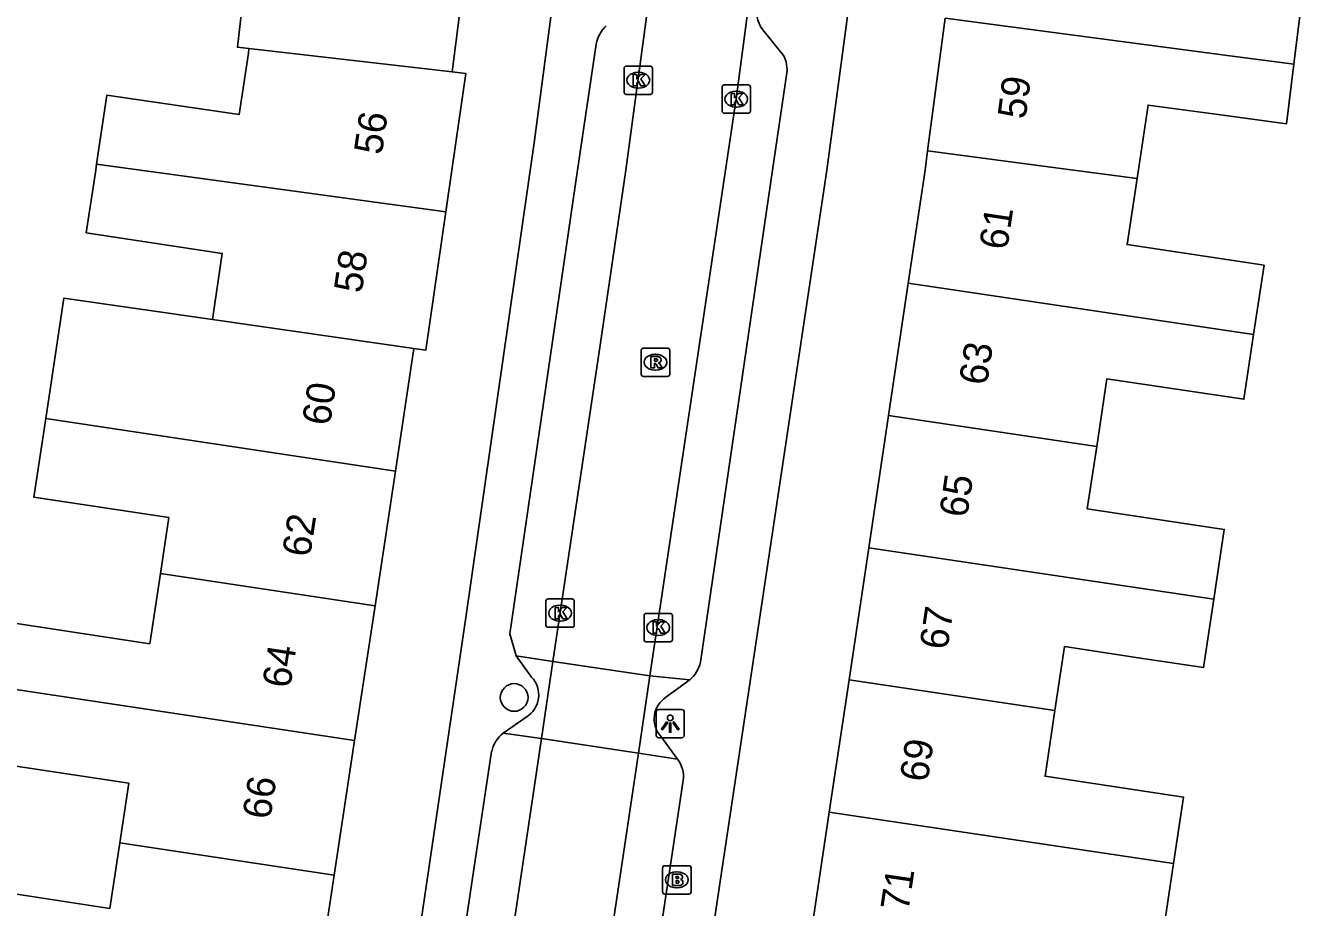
# Model space of a CAD drawing. Extents: x 163010 to 163853, y 382793 to 383982.
# Drawn here: x 163627.79 to 163673.15, y 383473.98 to 383505.09 of the extents above; entities that cross this region are included whole.
import ezdxf

# ---------------------------------------------------------------- set-up
doc = ezdxf.new("R2010")
doc.units = 0
for name, color, linetype in [('IMGEO_Boom', 7, 'Continuous'), ('IMGEO_Brandkraan', 7, 'Continuous'), ('IMGEO_Kolk', 7, 'Continuous'), ('IMGEO_Lichtpunt', 7, 'Continuous'), ('IMGEO_Pand', 7, 'Continuous'), ('IMGEO_Pand_nummerreeks', 7, 'Continuous'), ('IMGEO_Parkeervlak_open', 7, 'Continuous'), ('IMGEO_Rijbaan_lokaal_open', 7, 'Continuous'), ('IMGEO_Rioolput', 7, 'Continuous'), ('IMGEO_Voetpad_open', 7, 'Continuous')]:
    doc.layers.add(name, color=color, linetype=linetype)

msp = doc.modelspace()

# ---------------------------------------------------------------- linework, layer by layer
at = {"layer": 'IMGEO_Boom'}
msp.add_circle((163645.026, 383481.385), 0.489, dxfattribs=at)
at = {"layer": 'IMGEO_Brandkraan'}
for p, q in [((163650.264, 383474.522), (163650.264, 383475.374)), ((163650.339, 383475.448), (163651.191, 383475.448)), ((163651.265, 383475.374), (163651.265, 383474.522)), ((163650.752, 383475.228), (163650.777, 383475.228)), ((163651.191, 383474.448), (163650.339, 383474.448)), ((163650.775, 383474.668), (163650.75, 383474.668))]:
    msp.add_line(p, q, dxfattribs=at)
for points in [[(163650.264, 383474.522), (163650.264, 383475.374)], [(163650.339, 383475.448), (163651.191, 383475.448)], [(163651.265, 383475.374), (163651.265, 383474.522)], [(163650.612, 383475.148), (163650.612, 383474.748), (163650.825, 383474.748)], [(163650.843, 383475.148), (163650.612, 383475.148)], [(163650.791, 383475.067), (163650.737, 383475.067), (163650.737, 383474.991)], [(163650.737, 383474.991), (163650.79, 383474.991)], [(163650.799, 383474.915), (163650.737, 383474.915), (163650.737, 383474.834)], [(163651.191, 383474.448), (163650.339, 383474.448)], [(163650.737, 383474.834), (163650.799, 383474.834)]]:
    msp.add_lwpolyline(points, dxfattribs=at)
for centre, radius, start, end in [((163650.341, 383475.372), 0.0765, 91.552, 178.448), ((163650.341, 383475.372), 0.0765, 91.552, 178.448), ((163651.189, 383475.372), 0.0765, 1.552, 88.448), ((163651.189, 383475.372), 0.0765, 1.552, 88.448), ((163650.792, 383475.029), 0.0379, 267.8285, 90.9355), ((163650.8, 383474.874), 0.0404, 269.8759, 90.5077), ((163650.847, 383475.003), 0.145, 59.4692, 91.5367), ((163650.872, 383475.05), 0.0922, 285.5137, 58.1501), ((163650.877, 383474.858), 0.105, 301.3115, 78.989), ((163650.341, 383474.524), 0.0765, 181.552, 268.448), ((163650.341, 383474.524), 0.0765, 181.552, 268.448), ((163650.831, 383474.999), 0.251, 268.6676, 293.5347), ((163651.189, 383474.524), 0.0765, 271.552, 358.448), ((163651.189, 383474.524), 0.0765, 271.552, 358.448)]:
    msp.add_arc(centre, radius, start, end, dxfattribs=at)
for centre, major_axis, ratio, start_param, end_param in [((163650.751, 383474.948), (-0.387, 0.002), 0.722429, 4.712389, 7.853982), ((163650.776, 383474.948), (-0.39, 0.002), 0.717154, 1.570796, 4.712389)]:
    msp.add_ellipse(centre, major_axis=major_axis, ratio=ratio, start_param=start_param, end_param=end_param, dxfattribs=at)
at = {"layer": 'IMGEO_Kolk'}
for p, q in [((163648.904, 383502.744), (163648.904, 383503.596)), ((163648.979, 383503.67), (163649.831, 383503.67)), ((163649.392, 383503.45), (163649.417, 383503.45)), ((163649.905, 383503.596), (163649.905, 383502.744)), ((163652.435, 383503.004), (163653.287, 383503.004)), ((163649.831, 383502.67), (163648.979, 383502.67)), ((163649.415, 383502.89), (163649.39, 383502.89)), ((163652.36, 383502.078), (163652.36, 383502.93)), ((163652.848, 383502.784), (163652.873, 383502.784)), ((163653.361, 383502.93), (163653.361, 383502.078)), ((163652.871, 383502.224), (163652.846, 383502.224)), ((163653.287, 383502.004), (163652.435, 383502.004)), ((163646.22, 383484.861), (163647.072, 383484.861)), ((163646.145, 383483.935), (163646.145, 383484.787)), ((163646.633, 383484.641), (163646.658, 383484.641)), ((163647.146, 383484.787), (163647.146, 383483.935)), ((163646.656, 383484.081), (163646.631, 383484.081)), ((163649.606, 383483.425), (163649.606, 383484.277)), ((163649.681, 383484.351), (163650.533, 383484.351)), ((163650.094, 383484.131), (163650.119, 383484.131)), ((163650.607, 383484.277), (163650.607, 383483.425)), ((163647.072, 383483.861), (163646.22, 383483.861)), ((163650.117, 383483.571), (163650.092, 383483.571)), ((163650.533, 383483.351), (163649.681, 383483.351))]:
    msp.add_line(p, q, dxfattribs=at)
for points in [[(163648.904, 383502.744), (163648.904, 383503.596)], [(163648.979, 383503.67), (163649.831, 383503.67)], [(163649.905, 383503.596), (163649.905, 383502.744)], [(163649.225, 383503.37), (163649.348, 383503.37), (163649.348, 383503.219), (163649.478, 383503.37), (163649.642, 383503.37), (163649.496, 383503.219), (163649.649, 383502.97), (163649.497, 383502.97), (163649.412, 383503.134), (163649.348, 383503.067), (163649.348, 383502.97), (163649.225, 383502.97), (163649.225, 383503.37)], [(163652.435, 383503.004), (163653.287, 383503.004)], [(163649.831, 383502.67), (163648.979, 383502.67)], [(163652.36, 383502.078), (163652.36, 383502.93)], [(163652.681, 383502.704), (163652.804, 383502.704), (163652.804, 383502.553), (163652.934, 383502.704), (163653.098, 383502.704), (163652.952, 383502.553), (163653.105, 383502.304), (163652.953, 383502.304), (163652.868, 383502.468), (163652.804, 383502.401), (163652.804, 383502.304), (163652.681, 383502.304), (163652.681, 383502.704)], [(163653.361, 383502.93), (163653.361, 383502.078)], [(163653.287, 383502.004), (163652.435, 383502.004)], [(163646.22, 383484.861), (163647.072, 383484.861)], [(163646.145, 383483.935), (163646.145, 383484.787)], [(163646.466, 383484.561), (163646.589, 383484.561), (163646.589, 383484.41), (163646.719, 383484.561), (163646.883, 383484.561), (163646.737, 383484.41), (163646.89, 383484.161), (163646.738, 383484.161), (163646.653, 383484.325), (163646.589, 383484.258), (163646.589, 383484.161), (163646.466, 383484.161), (163646.466, 383484.561)], [(163647.146, 383484.787), (163647.146, 383483.935)], [(163649.606, 383483.425), (163649.606, 383484.277)], [(163649.681, 383484.351), (163650.533, 383484.351)], [(163649.927, 383484.051), (163650.05, 383484.051), (163650.05, 383483.9), (163650.18, 383484.051), (163650.344, 383484.051), (163650.198, 383483.9), (163650.351, 383483.651), (163650.199, 383483.651), (163650.114, 383483.815), (163650.05, 383483.748), (163650.05, 383483.651), (163649.927, 383483.651), (163649.927, 383484.051)], [(163650.607, 383484.277), (163650.607, 383483.425)], [(163647.072, 383483.861), (163646.22, 383483.861)], [(163650.533, 383483.351), (163649.681, 383483.351)]]:
    msp.add_lwpolyline(points, dxfattribs=at)
for centre, start, end in [((163648.981, 383503.594), 91.552, 178.448), ((163648.981, 383503.594), 91.552, 178.448), ((163649.829, 383503.594), 1.552, 88.448), ((163649.829, 383503.594), 1.552, 88.448), ((163652.437, 383502.928), 91.552, 178.448), ((163652.437, 383502.928), 91.552, 178.448), ((163653.285, 383502.928), 1.552, 88.448), ((163653.285, 383502.928), 1.552, 88.448), ((163648.981, 383502.746), 181.552, 268.448), ((163648.981, 383502.746), 181.552, 268.448), ((163649.829, 383502.746), 271.552, 358.448), ((163649.829, 383502.746), 271.552, 358.448), ((163652.437, 383502.08), 181.552, 268.448), ((163652.437, 383502.08), 181.552, 268.448), ((163653.285, 383502.08), 271.552, 358.448), ((163653.285, 383502.08), 271.552, 358.448), ((163646.222, 383484.785), 91.552, 178.448), ((163646.222, 383484.785), 91.552, 178.448), ((163647.07, 383484.785), 1.552, 88.448), ((163647.07, 383484.785), 1.552, 88.448), ((163649.683, 383484.275), 91.552, 178.448), ((163649.683, 383484.275), 91.552, 178.448), ((163650.531, 383484.275), 1.552, 88.448), ((163650.531, 383484.275), 1.552, 88.448), ((163646.222, 383483.937), 181.552, 268.448), ((163646.222, 383483.937), 181.552, 268.448), ((163647.07, 383483.937), 271.552, 358.448), ((163647.07, 383483.937), 271.552, 358.448), ((163649.683, 383483.427), 181.552, 268.448), ((163649.683, 383483.427), 181.552, 268.448), ((163650.531, 383483.427), 271.552, 358.448), ((163650.531, 383483.427), 271.552, 358.448)]:
    msp.add_arc(centre, 0.0765, start, end, dxfattribs=at)
for centre, major_axis, ratio, start_param, end_param in [((163649.391, 383503.17), (-0.387, 0.002), 0.722429, 4.712389, 7.853982), ((163649.416, 383503.17), (-0.39, 0.002), 0.717154, 1.570796, 4.712389), ((163652.847, 383502.504), (-0.387, 0.002), 0.722429, 4.712389, 7.853982), ((163652.872, 383502.504), (-0.39, 0.002), 0.717154, 1.570796, 4.712389), ((163646.632, 383484.361), (-0.387, 0.002), 0.722429, 4.712389, 7.853982), ((163646.657, 383484.361), (-0.39, 0.002), 0.717154, 1.570796, 4.712389), ((163650.093, 383483.851), (-0.387, 0.002), 0.722429, 4.712389, 7.853982), ((163650.118, 383483.851), (-0.39, 0.002), 0.717154, 1.570796, 4.712389)]:
    msp.add_ellipse(centre, major_axis=major_axis, ratio=ratio, start_param=start_param, end_param=end_param, dxfattribs=at)
at = {"layer": 'IMGEO_Lichtpunt'}
for p, q in [((163650.031, 383480.866), (163650.031, 383480.059)), ((163650.031, 383480.866), (163650.031, 383480.059)), ((163650.933, 383480.961), (163650.125, 383480.961)), ((163650.933, 383480.961), (163650.125, 383480.961)), ((163651.027, 383480.059), (163651.027, 383480.866)), ((163651.027, 383480.059), (163651.027, 383480.866)), ((163650.125, 383479.965), (163650.933, 383479.965)), ((163650.125, 383479.965), (163650.933, 383479.965))]:
    msp.add_line(p, q, dxfattribs=at)
for points in [[(163650.405, 383480.53), (163650.444, 383480.502), (163650.256, 383480.24), (163650.218, 383480.267), (163650.405, 383480.53)], [(163650.507, 383480.482), (163650.554, 383480.482), (163650.554, 383480.16), (163650.507, 383480.16), (163650.507, 383480.482)], [(163650.617, 383480.502), (163650.655, 383480.529), (163650.842, 383480.267), (163650.803, 383480.239), (163650.617, 383480.502)]]:
    msp.add_lwpolyline(points, dxfattribs=at)
msp.add_circle((163650.53, 383480.664), 0.0994, dxfattribs=at)
for centre, start, end in [((163650.125, 383480.866), 90, 180), ((163650.125, 383480.866), 90, 180), ((163650.933, 383480.866), 0, 90), ((163650.933, 383480.866), 0, 90), ((163650.125, 383480.059), 180, 270), ((163650.125, 383480.059), 180, 270), ((163650.933, 383480.059), 270, 0), ((163650.933, 383480.059), 270, 360)]:
    msp.add_arc(centre, 0.0946, start, end, dxfattribs=at)
at = {"layer": 'IMGEO_Pand'}
for points in [[(163635.67, 383504.287), (163635.259, 383504.334), (163635.523, 383506.619), (163630.736, 383507.109), (163631.055, 383509.754)], [(163672.537, 383503.736), (163673.147, 383508.671), (163670.946, 383508.958), (163668.442, 383509.284), (163667.943, 383509.349), (163667.809, 383509.367)], [(163643.438, 383508.177), (163642.838, 383503.463)], [(163659.613, 383500.677), (163660.229, 383505.356)], [(163660.229, 383505.356), (163670.271, 383504.034), (163672.537, 383503.736)], [(163630.294, 383500.212), (163630.656, 383502.638), (163635.326, 383501.958), (163635.647, 383504.131), (163635.67, 383504.287)], [(163642.838, 383503.463), (163635.67, 383504.287)], [(163642.838, 383503.463), (163643.319, 383503.41), (163642.826, 383500), (163642.613, 383498.524)], [(163667.001, 383499.705), (163667.389, 383502.292), (163670.035, 383501.937), (163672.277, 383501.636), (163672.537, 383503.736)], [(163658.928, 383496.007), (163659.524, 383500), (163659.613, 383500.677)], [(163659.613, 383500.677), (163664.757, 383500), (163667.001, 383499.705)], [(163634.377, 383494.728), (163634.729, 383497.06), (163629.931, 383497.787), (163630.262, 383500), (163630.294, 383500.212)], [(163630.294, 383500.212), (163642.613, 383498.524)], [(163667.001, 383499.705), (163666.65, 383497.367), (163671.482, 383496.642), (163671.114, 383494.191)], [(163642.613, 383498.524), (163641.907, 383493.64), (163641.49, 383493.701)], [(163658.231, 383491.34), (163658.928, 383496.007)], [(163671.114, 383494.191), (163658.928, 383496.007)], [(163628.499, 383491.23), (163629.143, 383495.484), (163634.377, 383494.728)], [(163641.49, 383493.701), (163634.377, 383494.728)], [(163665.576, 383490.244), (163665.936, 383492.637), (163670.772, 383491.911), (163671.114, 383494.191)], [(163641.49, 383493.701), (163640.835, 383489.374)], [(163632.544, 383485.76), (163632.843, 383487.735), (163628.079, 383488.456), (163628.499, 383491.23)], [(163640.835, 383489.374), (163628.499, 383491.23)], [(163657.535, 383486.672), (163658.231, 383491.34)], [(163665.576, 383490.244), (163658.231, 383491.34)], [(163669.707, 383484.86), (163670.076, 383487.318), (163668.123, 383487.611), (163665.245, 383488.043), (163665.576, 383490.244)], [(163640.835, 383489.374), (163640.116, 383484.62)], [(163656.838, 383482.004), (163657.535, 383486.672)], [(163669.707, 383484.86), (163657.535, 383486.672)], [(163627.051, 383481.728), (163627.396, 383484.005), (163632.169, 383483.283), (163632.544, 383485.76)], [(163632.544, 383485.76), (163640.116, 383484.62)], [(163664.105, 383480.922), (163664.444, 383483.179), (163667.127, 383482.776), (163669.345, 383482.443), (163669.707, 383484.86)], [(163640.116, 383484.62), (163639.396, 383479.867)], [(163631.11, 383476.251), (163631.429, 383478.36), (163626.651, 383479.083), (163627.051, 383481.728)], [(163627.051, 383481.728), (163639.396, 383479.867)], [(163656.141, 383477.337), (163656.838, 383482.004)], [(163656.838, 383482.004), (163664.105, 383480.922)], [(163664.105, 383480.922), (163663.757, 383478.606), (163668.642, 383477.872), (163668.29, 383475.527)], [(163639.396, 383479.867), (163638.677, 383475.113)], [(163655.444, 383472.668), (163656.141, 383477.337)], [(163668.29, 383475.527), (163656.141, 383477.337)], [(163625.633, 383472.212), (163626.004, 383474.661), (163630.76, 383473.942), (163631.11, 383476.251)], [(163638.677, 383475.113), (163631.11, 383476.251)], [(163662.654, 383471.595), (163667.568, 383470.719), (163668.29, 383475.527)], [(163638.677, 383475.113), (163637.957, 383470.358)]]:
    msp.add_lwpolyline(points, dxfattribs=at)
at = {"layer": 'IMGEO_Parkeervlak_open'}
for points in [[(163646.395, 383482.657), (163645.098, 383482.852)], [(163651.217, 383482.003), (163649.817, 383482.144)], [(163645.99, 383479.938), (163644.637, 383480.124)], [(163649.41, 383479.424), (163650.782, 383479.213)]]:
    msp.add_lwpolyline(points, dxfattribs=at)
at = {"layer": 'IMGEO_Rijbaan_lokaal_open'}
for points in [[(163650.598, 383512.143), (163648.963, 383500), (163648.058, 383493.823), (163646.395, 383482.657)], [(163654.044, 383511.479), (163652.86, 383502.509), (163652.485, 383500), (163649.817, 383482.144)], [(163645.99, 383479.938), (163646.395, 383482.657)], [(163646.395, 383482.657), (163649.817, 383482.144)], [(163649.817, 383482.144), (163649.41, 383479.424)], [(163642.517, 383456.619), (163645.99, 383479.938)], [(163645.99, 383479.938), (163649.41, 383479.424)], [(163649.41, 383479.424), (163645.928, 383456.128)]]:
    msp.add_lwpolyline(points, dxfattribs=at)
at = {"layer": 'IMGEO_Rioolput'}
for p, q in [((163649.511, 383492.79), (163649.511, 383493.642)), ((163649.586, 383493.716), (163650.438, 383493.716)), ((163649.999, 383493.496), (163650.024, 383493.496)), ((163650.512, 383493.642), (163650.512, 383492.79)), ((163650.438, 383492.716), (163649.586, 383492.716)), ((163650.022, 383492.936), (163649.997, 383492.936))]:
    msp.add_line(p, q, dxfattribs=at)
for points in [[(163649.511, 383492.79), (163649.511, 383493.642)], [(163649.586, 383493.716), (163650.438, 383493.716)], [(163650.512, 383493.642), (163650.512, 383492.79)], [(163650.1, 383493.414), (163649.848, 383493.416), (163649.848, 383493.016)], [(163649.848, 383493.016), (163649.972, 383493.016), (163649.972, 383493.178), (163649.983, 383493.178)], [(163650.026, 383493.335), (163649.972, 383493.335), (163649.972, 383493.254)], [(163649.972, 383493.254), (163650.024, 383493.254)], [(163650.03, 383493.149), (163650.101, 383493.016), (163650.241, 383493.016), (163650.176, 383493.142)], [(163650.438, 383492.716), (163649.586, 383492.716)]]:
    msp.add_lwpolyline(points, dxfattribs=at)
for centre, radius, start, end in [((163649.588, 383493.64), 0.0765, 91.552, 178.448), ((163649.588, 383493.64), 0.0765, 91.552, 178.448), ((163650.436, 383493.64), 0.0765, 1.552, 88.448), ((163650.436, 383493.64), 0.0765, 1.552, 88.448), ((163649.982, 383493.125), 0.0533, 26.0293, 88.6989), ((163650.008, 383493.443), 0.19, 274.7715, 282.9687), ((163650.032, 383493.239), 0.0964, 77.0061, 93.1865), ((163650.046, 383493.296), 0.0378, 276.6634, 79.6772), ((163650.099, 383493.304), 0.109, 350.3612, 89.416), ((163650.097, 383493.304), 0.112, 277.5842, 350.9817), ((163650.081, 383493.089), 0.108, 29.5134, 73.7905), ((163649.588, 383492.792), 0.0765, 181.552, 268.448), ((163649.588, 383492.792), 0.0765, 181.552, 268.448), ((163650.436, 383492.792), 0.0765, 271.552, 358.448), ((163650.436, 383492.792), 0.0765, 271.552, 358.448)]:
    msp.add_arc(centre, radius, start, end, dxfattribs=at)
for centre, major_axis, ratio, start_param, end_param in [((163649.998, 383493.216), (-0.387, 0.002), 0.722429, 4.712389, 7.853982), ((163650.023, 383493.216), (-0.39, 0.002), 0.717154, 1.570796, 4.712389)]:
    msp.add_ellipse(centre, major_axis=major_axis, ratio=ratio, start_param=start_param, end_param=end_param, dxfattribs=at)
at = {"layer": 'IMGEO_Voetpad_open'}
for points in [[(163650.155, 383542.304), (163650.073, 383541.048), (163648.525, 383522.141), (163645.733, 383500.962), (163643.319, 383484.202), (163638.405, 383450.859), (163635.538, 383451.29)], [(163651.412, 383448.849), (163648.459, 383449.318), (163656.052, 383500), (163657.626, 383511.754), (163658.556, 383520.805)], [(163653.801, 383504.949), (163654.438, 383504.166)], [(163645.098, 383482.852), (163644.87, 383483.628), (163647.265, 383500), (163647.915, 383504.443)], [(163654.643, 383503.436), (163654.14, 383500), (163651.597, 383482.632)], [(163645.641, 383482.105), (163645.098, 383482.852)], [(163651.217, 383482.003), (163650.381, 383481.392)], [(163644.637, 383480.124), (163645.445, 383480.695)], [(163650.187, 383480.026), (163650.782, 383479.213)], [(163641.249, 383459.622), (163644.231, 383479.479)], [(163650.983, 383478.459), (163648.012, 383458.627)]]:
    msp.add_lwpolyline(points, dxfattribs=at)
for centre, radius, start, end in [((163654.545, 383505.546), 0.954, 124.6082, 218.7603), ((163649.088, 383504.22), 1.194, 132.9273, 169.2624), ((163653.72, 383503.571), 0.932, 351.6924, 39.6794), ((163650.46, 383482.89), 1.166, 310.4892, 347.2356), ((163644.985, 383481.478), 0.908, 300.4684, 43.704), ((163650.879, 383480.625), 0.915, 122.9564, 220.8774), ((163645.333, 383479.236), 1.128, 128.0708, 167.5519), ((163650.028, 383478.608), 0.967, 351.125, 38.7283)]:
    msp.add_arc(centre, radius, start, end, dxfattribs=at)

# ---------------------------------------------------------------- texts
at = {"layer": 'IMGEO_Pand_nummerreeks'}
for s, rotation, p in [('59', 82.4945, (163663.065, 383501.769)), ('56', 81.7783, (163640.356, 383500.511)), ('61', 81.5104, (163662.416, 383497.152)), ('58', 81.778, (163639.648, 383495.627)), ('63', 81.5104, (163661.702, 383492.373)), ('60', 81.393, (163638.524, 383490.948)), ('65', 81.509, (163661.004, 383487.705)), ('62', 81.393, (163637.822, 383486.311)), ('67', 81.509, (163660.308, 383483.037)), ('64', 81.393, (163637.122, 383481.683)), ('69', 81.5104, (163659.612, 383478.37)), ('66', 81.393, (163636.421, 383477.052)), ('71', 81.509, (163658.931, 383473.813))]:
    msp.add_text(s, height=1, rotation=rotation, dxfattribs=at).set_placement(p)

doc.saveas('drawing.dxf')
